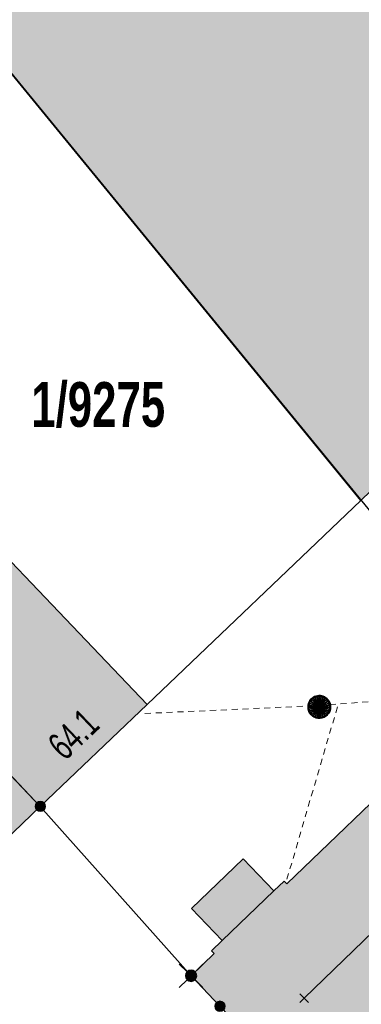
# Model space of a CAD drawing. Header units: metres. Extents: x 2695560 to 2696939, y 1260491 to 1262050.
# Tile 494 of 656: x 2695831 to 2695842, y 1261161 to 1261194. Entities that reach past the tile are written whole.
import ezdxf

# ---------------------------------------------------------------- set-up
doc = ezdxf.new("R2010")
doc.units = ezdxf.units.M
doc.linetypes.add('AUSGEZOGEN', pattern=[0])
doc.linetypes.add('VERDECKT2_S2', pattern=[0.36, 0.2, -0.16])
for name, color, linetype in [('XR$1$AV_Gebäudeflächen (BB)', 7, 'AUSGEZOGEN'), ('XR$1$AV_Grenzpunkte', 7, 'AUSGEZOGEN'), ('XR$1$AV_Grundstück-Nr.', 7, 'AUSGEZOGEN'), ('XR$1$AV_Haus-Nr.', 7, 'AUSGEZOGEN'), ('XR$1$AV_Linien (BB)', 7, 'AUSGEZOGEN'), ('XR$1$AV_Linien (EO)', 7, 'AUSGEZOGEN'), ('XR$1$AW_LK_Schachtdeckel', 24, 'AUSGEZOGEN'), ('XR$1$Liegenschaftsgrenzen', 7, 'AUSGEZOGEN'), ('XR$1$PFAV', 255, 'AUSGEZOGEN'), ('XR$1$PFAW', 255, 'AUSGEZOGEN')]:
    doc.layers.add(name, color=color, linetype=linetype)
for name, color, linetype, lineweight in [('XR$2$ABW-Linie-R-ungenau', 4, 'VERDECKT2_S2', 18), ('XR$2$ABW-Punkt', 6, 'AUSGEZOGEN', 18), ('XR$2$KOM-Linie-U-genau', 91, 'AUSGEZOGEN', 18), ('XR$2$KOM-Punkt-U', 91, 'AUSGEZOGEN', 18)]:
    doc.layers.add(name, color=color, linetype=linetype, lineweight=lineweight)
doc.styles.add('ARIAL', font='arial.ttf')

# ---------------------------------------------------------------- blocks, each defined once
blk = doc.blocks.new('COMPLEXOBJECT_36')
at = {"layer": 'XR$1$AV_Linien (BB)', "color": 7, "linetype": 'AUSGEZOGEN', "transparency": 33554687}
blk.add_lwpolyline([(5820.378, 11165.35), (5816.673, 11161.845), (5816.985, 11159.163), (5820.658, 11155.35), (5825.331, 11150.484), (5832.294, 11143.298), (5835.478, 11140.003)], dxfattribs=at)
blk.add_arc((5836.538, 11141.028), 1.474, 224.0446, 313.6947, dxfattribs=at)
blk = doc.blocks.new('COMPLEXOBJECT_706')
at = {"layer": 'XR$1$AV_Linien (BB)', "color": 7, "linetype": 'AUSGEZOGEN', "transparency": 33554687}
blk.add_lwpolyline([(5857.921, 11172.699), (5851.673, 11179.19), (5860.287, 11187.502), (5859.271, 11188.555), (5861.392, 11190.601), (5857.93, 11194.189), (5846.315, 11182.982), (5847.419, 11181.838), (5847.153, 11181.582), (5849.655, 11178.989), (5849.648, 11177.126), (5848, 11175.584), (5844.422, 11179.963), (5845.328, 11180.837), (5844.732, 11181.455), (5841.176, 11178.024)], dxfattribs=at)
blk = doc.blocks.new('BAV15')
at = {"layer": 'XR$1$PFAV', "transparency": 33554687}
blk.add_hatch(color=7, dxfattribs=at).paths.add_polyline_path([(0.5, 0), (0.49, 0.1), (0.46, 0.2), (0.41, 0.29), (0.34, 0.36), (0.26, 0.42), (0.17, 0.47), (0.08, 0.49), (-0.03, 0.5), (-0.13, 0.48), (-0.22, 0.45), (-0.31, 0.4), (-0.38, 0.33), (-0.44, 0.24), (-0.48, 0.15), (-0.5, 0.05), (-0.5, -0.05), (-0.48, -0.15), (-0.44, -0.24), (-0.38, -0.33), (-0.31, -0.4), (-0.22, -0.45), (-0.13, -0.48), (-0.03, -0.5), (0.08, -0.49), (0.17, -0.47), (0.26, -0.42), (0.34, -0.36), (0.41, -0.29), (0.46, -0.2), (0.49, -0.1)])
at = {"color": 7, "transparency": 33554687}
for start, end in [(90, 270), (270, 90)]:
    blk.add_arc((0, 0), 0.5, start, end, dxfattribs=at)
at = {"layer": 'XR$1$PFAV', "transparency": 33554687}
blk.add_circle((0, 0), 0.5, dxfattribs=at)
blk = doc.blocks.new('BWAV19')
at = {"layer": 'XR$1$PFAV', "transparency": 33554687}
blk.add_hatch(color=7, dxfattribs=at).paths.add_polyline_path([(0, 0.24), (-0.024, 0.239), (-0.048, 0.235), (-0.072, 0.229), (-0.095, 0.221), (-0.116, 0.21), (-0.137, 0.197), (-0.156, 0.182), (-0.174, 0.165), (-0.19, 0.147), (-0.204, 0.127), (-0.215, 0.106), (-0.225, 0.083), (-0.232, 0.06), (-0.237, 0.036), (-0.24, 0.012), (-0.24, -0.012), (-0.237, -0.036), (-0.232, -0.06), (-0.225, -0.083), (-0.215, -0.106), (-0.204, -0.127), (-0.19, -0.147), (-0.174, -0.165), (-0.156, -0.182), (-0.137, -0.197), (-0.116, -0.21), (-0.095, -0.221), (-0.072, -0.229), (-0.048, -0.235), (-0.024, -0.239), (0, -0.24), (0.024, -0.239), (0.048, -0.235), (0.072, -0.229), (0.095, -0.221), (0.116, -0.21), (0.137, -0.197), (0.156, -0.182), (0.174, -0.165), (0.19, -0.147), (0.204, -0.127), (0.215, -0.106), (0.225, -0.083), (0.232, -0.06), (0.237, -0.036), (0.24, -0.012), (0.24, 0.012), (0.237, 0.036), (0.232, 0.06), (0.225, 0.083), (0.215, 0.106), (0.204, 0.127), (0.19, 0.147), (0.174, 0.165), (0.156, 0.182), (0.137, 0.197), (0.116, 0.21), (0.095, 0.221), (0.072, 0.229), (0.048, 0.235), (0.024, 0.239)])
at = {"color": 7, "transparency": 33554687}
for p, q in [((-0.5, 0.5), (-0.17, 0.17)), ((0.17, 0.17), (0.5, 0.5)), ((-0.5, -0.5), (-0.17, -0.17)), ((0.17, -0.17), (0.5, -0.5))]:
    blk.add_line(p, q, dxfattribs=at)
for start, end in [(90, 270), (270, 90)]:
    blk.add_arc((0, 0), 0.24, start, end, dxfattribs=at)
blk = doc.blocks.new('BAW2082')
at = {"layer": 'XR$1$PFAW', "transparency": 33554687}
blk.add_hatch(color=7, dxfattribs=at).paths.add_polyline_path([(0.509, -0.003), (0.499, 0.098), (0.469, 0.194), (0.42, 0.283), (0.354, 0.359), (0.274, 0.421), (0.183, 0.466), (0.085, 0.491), (-0.016, 0.496), (-0.116, 0.481), (-0.211, 0.446), (-0.297, 0.392), (-0.37, 0.323), (-0.428, 0.24), (-0.468, 0.147), (-0.488, 0.047), (-0.488, -0.054), (-0.468, -0.153), (-0.428, -0.246), (-0.37, -0.329), (-0.297, -0.398), (-0.211, -0.452), (-0.116, -0.487), (-0.016, -0.502), (0.085, -0.497), (0.183, -0.472), (0.274, -0.427), (0.354, -0.366), (0.42, -0.289), (0.469, -0.2), (0.499, -0.104)])
at = {"transparency": 33554687}
for start, end in [(91.1948, 268.8052), (268.8052, 91.1948)]:
    blk.add_arc((0.01, 0), 0.5, start, end, dxfattribs=at)
at = {"layer": 'XR$1$PFAW', "transparency": 33554687}
blk.add_circle((0.009, -0.003), 0.5, dxfattribs=at)
blk = doc.blocks.new('KOM-UNBEKANNT-U')
at = {"layer": 'XR$2$KOM-Punkt-U', "linetype": 'AUSGEZOGEN', "lineweight": 20, "transparency": 33554687}
for p, q in [((0, 0, 2500), (-141, 141, 2500)), ((-141, -141, 2500), (0, 0, 2500)), ((0, 0, 2500), (141, 141, 2500)), ((141, -141, 2500), (0, 0, 2500))]:
    blk.add_line(p, q, dxfattribs=at)
blk = doc.blocks.new('ABW-KONTROLLSCHACHT')
at = {"layer": 'XR$2$ABW-Punkt', "linetype": 'AUSGEZOGEN', "lineweight": 25, "transparency": 33554687}
for points in [[(-68, 343, 2500), (0, 0, 2500), (-134, 323, 2500)], [(-68, 343), (0, 0), (-134, 323)], [(-68, 343, 2500), (-68, 343), (-134, 323), (-134, 323, 2500)], [(0, 350, 2500), (0, 0, 2500), (-68, 343, 2500)], [(0, 350), (0, 0), (-68, 343)], [(0, 350, 2500), (0, 350), (-68, 343), (-68, 343, 2500)], [(68, 343, 2500), (0, 0, 2500), (0, 350, 2500)], [(68, 343), (0, 0), (0, 350)], [(68, 343, 2500), (68, 343), (0, 350), (0, 350, 2500)], [(134, 323, 2500), (0, 0, 2500), (68, 343, 2500)], [(134, 323), (0, 0), (68, 343)], [(134, 323, 2500), (134, 323), (68, 343), (68, 343, 2500)], [(-343, 68, 2500), (0, 0, 2500), (-350, 0, 2500)], [(-343, 68), (0, 0), (-350, 0)], [(-343, 68, 2500), (-343, 68), (-350, 0), (-350, 0, 2500)], [(-350, 0, 2500), (0, 0, 2500), (-343, -68, 2500)], [(-350, 0), (0, 0), (-343, -68)], [(-323, 134, 2500), (0, 0, 2500), (-343, 68, 2500)], [(-323, 134), (0, 0), (-343, 68)], [(-323, 134, 2500), (-323, 134), (-343, 68), (-343, 68, 2500)], [(-343, -68, 2500), (0, 0, 2500), (-323, -134, 2500)], [(-343, -68), (0, 0), (-323, -134)], [(-291, 194, 2500), (0, 0, 2500), (-323, 134, 2500)], [(-291, 194), (0, 0), (-323, 134)], [(-291, 194, 2500), (-291, 194), (-323, 134), (-323, 134, 2500)], [(-323, -134, 2500), (0, 0, 2500), (-291, -194, 2500)], [(-323, -134), (0, 0), (-291, -194)], [(-247, 247, 2500), (0, 0, 2500), (-291, 194, 2500)], [(-247, 247), (0, 0), (-291, 194)], [(-247, 247, 2500), (-247, 247), (-291, 194), (-291, 194, 2500)], [(-291, -194, 2500), (0, 0, 2500), (-247, -247, 2500)], [(-291, -194), (0, 0), (-247, -247)], [(-194, 291, 2500), (0, 0, 2500), (-247, 247, 2500)], [(-194, 291), (0, 0), (-247, 247)], [(-194, 291, 2500), (-194, 291), (-247, 247), (-247, 247, 2500)], [(-247, -247, 2500), (0, 0, 2500), (-194, -291, 2500)], [(-247, -247), (0, 0), (-194, -291)], [(-134, 323, 2500), (0, 0, 2500), (-194, 291, 2500)], [(-134, 323), (0, 0), (-194, 291)], [(-134, 323, 2500), (-134, 323), (-194, 291), (-194, 291, 2500)], [(-194, -291, 2500), (0, 0, 2500), (-134, -323, 2500)], [(-194, -291), (0, 0), (-134, -323)], [(-134, -323, 2500), (0, 0, 2500), (-68, -343, 2500)], [(-134, -323), (0, 0), (-68, -343)], [(-68, -343, 2500), (0, 0, 2500), (0, -350, 2500)], [(-68, -343), (0, 0), (0, -350)], [(194, 291, 2500), (0, 0, 2500), (134, 323, 2500)], [(194, 291), (0, 0), (134, 323)], [(247, 247, 2500), (0, 0, 2500), (194, 291, 2500)], [(247, 247), (0, 0), (194, 291)], [(291, 194, 2500), (0, 0, 2500), (247, 247, 2500)], [(291, 194), (0, 0), (247, 247)], [(323, 134, 2500), (0, 0, 2500), (291, 194, 2500)], [(323, 134), (0, 0), (291, 194)], [(343, 68, 2500), (0, 0, 2500), (323, 134, 2500)], [(343, 68), (0, 0), (323, 134)], [(350, 0, 2500), (0, 0, 2500), (343, 68, 2500)], [(350, 0), (0, 0), (343, 68)], [(0, -350, 2500), (0, 0, 2500), (68, -343, 2500)], [(68, -343, 2500), (0, 0, 2500), (134, -323, 2500)], [(134, -323, 2500), (0, 0, 2500), (194, -291, 2500)], [(194, -291, 2500), (0, 0, 2500), (247, -247, 2500)], [(247, -247, 2500), (0, 0, 2500), (291, -194, 2500)], [(291, -194, 2500), (0, 0, 2500), (323, -134, 2500)], [(323, -134, 2500), (0, 0, 2500), (343, -68, 2500)], [(343, -68, 2500), (0, 0, 2500), (350, 0, 2500)], [(0, -350), (0, 0), (68, -343)], [(68, -343), (0, 0), (134, -323)], [(134, -323), (0, 0), (194, -291)], [(194, -291), (0, 0), (247, -247)], [(247, -247), (0, 0), (291, -194)], [(291, -194), (0, 0), (323, -134)], [(323, -134), (0, 0), (343, -68)], [(343, -68), (0, 0), (350, 0)], [(194, 291, 2500), (194, 291), (134, 323), (134, 323, 2500)], [(247, 247, 2500), (247, 247), (194, 291), (194, 291, 2500)], [(291, 194, 2500), (291, 194), (247, 247), (247, 247, 2500)], [(323, 134, 2500), (323, 134), (291, 194), (291, 194, 2500)], [(343, 68, 2500), (343, 68), (323, 134), (323, 134, 2500)], [(350, 0, 2500), (350, 0), (343, 68), (343, 68, 2500)], [(-350, 0, 2500), (-350, 0), (-343, -68), (-343, -68, 2500)], [(-343, -68, 2500), (-343, -68), (-323, -134), (-323, -134, 2500)], [(-323, -134, 2500), (-323, -134), (-291, -194), (-291, -194, 2500)], [(-291, -194, 2500), (-291, -194), (-247, -247), (-247, -247, 2500)], [(-247, -247, 2500), (-247, -247), (-194, -291), (-194, -291, 2500)], [(-194, -291, 2500), (-194, -291), (-134, -323), (-134, -323, 2500)], [(-134, -323, 2500), (-134, -323), (-68, -343), (-68, -343, 2500)], [(68, -343, 2500), (68, -343), (134, -323), (134, -323, 2500)], [(134, -323, 2500), (134, -323), (194, -291), (194, -291, 2500)], [(194, -291, 2500), (194, -291), (247, -247), (247, -247, 2500)], [(247, -247, 2500), (247, -247), (291, -194), (291, -194, 2500)], [(291, -194, 2500), (291, -194), (323, -134), (323, -134, 2500)], [(323, -134, 2500), (323, -134), (343, -68), (343, -68, 2500)], [(343, -68, 2500), (343, -68), (350, 0), (350, 0, 2500)], [(-68, -343, 2500), (-68, -343), (0, -350), (0, -350, 2500)], [(0, -350, 2500), (0, -350), (68, -343), (68, -343, 2500)]]:
    blk.add_3dface(points, dxfattribs=at)
blk = doc.blocks.new('ABW-DECKEL')
at = {"layer": 'XR$2$ABW-Punkt', "linetype": 'AUSGEZOGEN', "lineweight": 25, "transparency": 33554687}
for points in [[(-68, 343, 2500), (0, 0, 2500), (-134, 323, 2500)], [(-68, 343), (0, 0), (-134, 323)], [(-68, 343, 2500), (-68, 343), (-134, 323), (-134, 323, 2500)], [(0, 350, 2500), (0, 0, 2500), (-68, 343, 2500)], [(0, 350), (0, 0), (-68, 343)], [(0, 350, 2500), (0, 350), (-68, 343), (-68, 343, 2500)], [(68, 343, 2500), (0, 0, 2500), (0, 350, 2500)], [(68, 343), (0, 0), (0, 350)], [(68, 343, 2500), (68, 343), (0, 350), (0, 350, 2500)], [(134, 323, 2500), (0, 0, 2500), (68, 343, 2500)], [(134, 323), (0, 0), (68, 343)], [(134, 323, 2500), (134, 323), (68, 343), (68, 343, 2500)], [(-343, 68, 2500), (0, 0, 2500), (-350, 0, 2500)], [(-343, 68), (0, 0), (-350, 0)], [(-343, 68, 2500), (-343, 68), (-350, 0), (-350, 0, 2500)], [(-350, 0, 2500), (0, 0, 2500), (-343, -68, 2500)], [(-350, 0), (0, 0), (-343, -68)], [(-323, 134, 2500), (0, 0, 2500), (-343, 68, 2500)], [(-323, 134), (0, 0), (-343, 68)], [(-323, 134, 2500), (-323, 134), (-343, 68), (-343, 68, 2500)], [(-343, -68, 2500), (0, 0, 2500), (-323, -134, 2500)], [(-343, -68), (0, 0), (-323, -134)], [(-291, 194, 2500), (0, 0, 2500), (-323, 134, 2500)], [(-291, 194), (0, 0), (-323, 134)], [(-291, 194, 2500), (-291, 194), (-323, 134), (-323, 134, 2500)], [(-323, -134, 2500), (0, 0, 2500), (-291, -194, 2500)], [(-323, -134), (0, 0), (-291, -194)], [(-247, 247, 2500), (0, 0, 2500), (-291, 194, 2500)], [(-247, 247), (0, 0), (-291, 194)], [(-247, 247, 2500), (-247, 247), (-291, 194), (-291, 194, 2500)], [(-291, -194, 2500), (0, 0, 2500), (-247, -247, 2500)], [(-291, -194), (0, 0), (-247, -247)], [(-194, 291, 2500), (0, 0, 2500), (-247, 247, 2500)], [(-194, 291), (0, 0), (-247, 247)], [(-194, 291, 2500), (-194, 291), (-247, 247), (-247, 247, 2500)], [(-247, -247, 2500), (0, 0, 2500), (-194, -291, 2500)], [(-247, -247), (0, 0), (-194, -291)], [(-134, 323, 2500), (0, 0, 2500), (-194, 291, 2500)], [(-134, 323), (0, 0), (-194, 291)], [(-134, 323, 2500), (-134, 323), (-194, 291), (-194, 291, 2500)], [(-194, -291, 2500), (0, 0, 2500), (-134, -323, 2500)], [(-194, -291), (0, 0), (-134, -323)], [(-134, -323, 2500), (0, 0, 2500), (-68, -343, 2500)], [(-134, -323), (0, 0), (-68, -343)], [(-68, -343, 2500), (0, 0, 2500), (0, -350, 2500)], [(-68, -343), (0, 0), (0, -350)], [(194, 291, 2500), (0, 0, 2500), (134, 323, 2500)], [(194, 291), (0, 0), (134, 323)], [(247, 247, 2500), (0, 0, 2500), (194, 291, 2500)], [(247, 247), (0, 0), (194, 291)], [(291, 194, 2500), (0, 0, 2500), (247, 247, 2500)], [(291, 194), (0, 0), (247, 247)], [(323, 134, 2500), (0, 0, 2500), (291, 194, 2500)], [(323, 134), (0, 0), (291, 194)], [(343, 68, 2500), (0, 0, 2500), (323, 134, 2500)], [(343, 68), (0, 0), (323, 134)], [(350, 0, 2500), (0, 0, 2500), (343, 68, 2500)], [(350, 0), (0, 0), (343, 68)], [(0, -350, 2500), (0, 0, 2500), (68, -343, 2500)], [(68, -343, 2500), (0, 0, 2500), (134, -323, 2500)], [(134, -323, 2500), (0, 0, 2500), (194, -291, 2500)], [(194, -291, 2500), (0, 0, 2500), (247, -247, 2500)], [(247, -247, 2500), (0, 0, 2500), (291, -194, 2500)], [(291, -194, 2500), (0, 0, 2500), (323, -134, 2500)], [(323, -134, 2500), (0, 0, 2500), (343, -68, 2500)], [(343, -68, 2500), (0, 0, 2500), (350, 0, 2500)], [(0, -350), (0, 0), (68, -343)], [(68, -343), (0, 0), (134, -323)], [(134, -323), (0, 0), (194, -291)], [(194, -291), (0, 0), (247, -247)], [(247, -247), (0, 0), (291, -194)], [(291, -194), (0, 0), (323, -134)], [(323, -134), (0, 0), (343, -68)], [(343, -68), (0, 0), (350, 0)], [(194, 291, 2500), (194, 291), (134, 323), (134, 323, 2500)], [(247, 247, 2500), (247, 247), (194, 291), (194, 291, 2500)], [(291, 194, 2500), (291, 194), (247, 247), (247, 247, 2500)], [(323, 134, 2500), (323, 134), (291, 194), (291, 194, 2500)], [(343, 68, 2500), (343, 68), (323, 134), (323, 134, 2500)], [(350, 0, 2500), (350, 0), (343, 68), (343, 68, 2500)], [(-350, 0, 2500), (-350, 0), (-343, -68), (-343, -68, 2500)], [(-343, -68, 2500), (-343, -68), (-323, -134), (-323, -134, 2500)], [(-323, -134, 2500), (-323, -134), (-291, -194), (-291, -194, 2500)], [(-291, -194, 2500), (-291, -194), (-247, -247), (-247, -247, 2500)], [(-247, -247, 2500), (-247, -247), (-194, -291), (-194, -291, 2500)], [(-194, -291, 2500), (-194, -291), (-134, -323), (-134, -323, 2500)], [(-134, -323, 2500), (-134, -323), (-68, -343), (-68, -343, 2500)], [(68, -343, 2500), (68, -343), (134, -323), (134, -323, 2500)], [(134, -323, 2500), (134, -323), (194, -291), (194, -291, 2500)], [(194, -291, 2500), (194, -291), (247, -247), (247, -247, 2500)], [(247, -247, 2500), (247, -247), (291, -194), (291, -194, 2500)], [(291, -194, 2500), (291, -194), (323, -134), (323, -134, 2500)], [(323, -134, 2500), (323, -134), (343, -68), (343, -68, 2500)], [(343, -68, 2500), (343, -68), (350, 0), (350, 0, 2500)], [(-68, -343, 2500), (-68, -343), (0, -350), (0, -350, 2500)], [(0, -350, 2500), (0, -350), (68, -343), (68, -343, 2500)]]:
    blk.add_3dface(points, dxfattribs=at)

msp = doc.modelspace()

# ---------------------------------------------------------------- hatches: boundary and pattern name
at = {"layer": 'XR$1$AV_Gebäudeflächen (BB)', "true_color": 0xd2d2d2, "transparency": 33554687}
for points in [[(2695829.558, 1261193.201), (2695842.146, 1261177.834), (2695845.702, 1261181.265), (2695846.298, 1261180.647), (2695845.392, 1261179.773), (2695848.97, 1261175.394), (2695850.618, 1261176.936), (2695850.625, 1261178.799), (2695848.123, 1261181.392), (2695848.389, 1261181.648), (2695847.285, 1261182.792), (2695858.9, 1261193.999), (2695862.362, 1261190.411), (2695860.241, 1261188.365), (2695861.257, 1261187.312), (2695852.643, 1261179), (2695858.891, 1261172.509), (2695858.93, 1261172.471), (2695858.97, 1261172.434), (2695859.012, 1261172.4), (2695859.056, 1261172.368), (2695859.102, 1261172.339), (2695859.149, 1261172.311), (2695859.197, 1261172.286), (2695859.246, 1261172.264), (2695859.297, 1261172.244), (2695859.348, 1261172.227), (2695859.401, 1261172.212), (2695859.454, 1261172.2), (2695859.507, 1261172.19), (2695859.561, 1261172.184), (2695859.615, 1261172.18), (2695859.67, 1261172.179), (2695859.724, 1261172.18), (2695859.778, 1261172.185), (2695859.832, 1261172.192), (2695859.885, 1261172.202), (2695859.938, 1261172.214), (2695859.99, 1261172.229), (2695860.042, 1261172.247), (2695860.092, 1261172.267), (2695860.141, 1261172.29), (2695860.189, 1261172.316), (2695860.236, 1261172.343), (2695860.281, 1261172.374), (2695860.325, 1261172.406), (2695860.367, 1261172.44), (2695860.407, 1261172.477), (2695861.275, 1261173.305), (2695877.691, 1261188.983), (2695880.801, 1261191.953), (2695869.622, 1261203.818), (2695851.526, 1261221.731), (2695825.75, 1261197.85)], [(2695827.889, 1261171.484), (2695831.51, 1261167.68), (2695835.053, 1261171.06), (2695826.7, 1261179.82), (2695823.158, 1261176.477)], [(2695827.889, 1261171.484), (2695821.348, 1261165.16), (2695824.937, 1261161.367), (2695831.51, 1261167.68)], [(2695837.47, 1261161.05), (2695844.41, 1261153.86), (2695847.65, 1261156.985), (2695847.916, 1261156.709), (2695848.096, 1261156.883), (2695849.848, 1261155.067), (2695853.406, 1261158.475), (2695851.696, 1261160.266), (2695851.87, 1261160.448), (2695848.084, 1261164.378), (2695848.258, 1261164.56), (2695843.858, 1261169.11), (2695839.685, 1261165.106), (2695839.595, 1261165.2), (2695839.257, 1261164.876), (2695838.239, 1261165.936), (2695836.521, 1261164.288), (2695837.538, 1261163.227), (2695837.188, 1261162.886), (2695837.276, 1261162.795), (2695836.51, 1261162.06)]]:
    msp.add_hatch(color=254, dxfattribs=at).paths.add_polyline_path(points)

# ---------------------------------------------------------------- linework, layer by layer
at = {"layer": 'XR$1$AV_Linien (BB)', "color": 7, "linetype": 'AUSGEZOGEN', "transparency": 33554687}
for p, q in [((2695842.146, 1261177.834), (2695829.558, 1261193.201)), ((2695842.146, 1261177.834), (2695835.053, 1261171.06)), ((2695827.889, 1261171.484), (2695831.51, 1261167.68)), ((2695835.053, 1261171.06), (2695831.51, 1261167.68)), ((2695831.51, 1261167.68), (2695836.51, 1261162.06)), ((2695837.47, 1261161.05), (2695836.51, 1261162.06))]:
    msp.add_line(p, q, dxfattribs=at)
for points in [[(2695823.158, 1261176.477), (2695826.7, 1261179.82), (2695835.053, 1261171.06)], [(2695836.51, 1261162.06), (2695837.276, 1261162.795), (2695837.188, 1261162.886), (2695837.538, 1261163.227), (2695836.521, 1261164.288), (2695838.239, 1261165.936), (2695839.257, 1261164.876), (2695839.595, 1261165.2), (2695839.685, 1261165.106), (2695843.858, 1261169.11), (2695848.258, 1261164.56), (2695848.084, 1261164.378), (2695851.87, 1261160.448), (2695851.696, 1261160.266), (2695853.406, 1261158.475)], [(2695831.51, 1261167.68), (2695824.937, 1261161.367), (2695821.348, 1261165.16)]]:
    msp.add_lwpolyline(points, dxfattribs=at)
at = {"layer": 'XR$1$AV_Linien (EO)', "color": 7, "linetype": 'AUSGEZOGEN', "transparency": 33554687}
msp.add_line((2695837.538, 1261163.227), (2695839.257, 1261164.876), dxfattribs=at)
at = {"layer": 'XR$1$Liegenschaftsgrenzen', "color": 7, "linetype": 'AUSGEZOGEN', "transparency": 33554687}
for points in [[(2695848.61, 1261149.46), (2695844.41, 1261153.86), (2695837.47, 1261161.05), (2695836.51, 1261162.06), (2695831.51, 1261167.68), (2695827.889, 1261171.484), (2695823.158, 1261176.477), (2695826.7, 1261179.82), (2695822.101, 1261186.061), (2695829.56, 1261193.203)], [(2695829.56, 1261193.203), (2695843.23, 1261176.53), (2695857.41, 1261159.21)]]:
    msp.add_lwpolyline(points, dxfattribs=at)
at = {"layer": 'XR$2$ABW-Linie-R-ungenau', "linetype": 'VERDECKT2_S2', "transparency": 33554687}
for p, q in [((2695841.111, 1261171.06), (2695844.314, 1261171.284)), ((2695834.981, 1261170.763), (2695840.465, 1261171.015)), ((2695839.691, 1261165.261), (2695841.392, 1261171.07))]:
    msp.add_line(p, q, dxfattribs=at)
at = {"layer": 'XR$2$KOM-Linie-U-genau', "linetype": 'AUSGEZOGEN', "transparency": 33554687}
msp.add_line((2695843.138, 1261164.1), (2695840.263, 1261161.319), dxfattribs=at)

# ---------------------------------------------------------------- block references
at = {"layer": 'XR$1$AV_Grenzpunkte', "color": 7, "linetype": 'AUSGEZOGEN', "lineweight": -3, "transparency": 33554687}
for name, p, xscale, yscale in [('BAV15', (2695831.51, 1261167.68), 0.3249999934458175, 0.3249999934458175), ('BWAV19', (2695836.51, 1261162.06), 0.7800000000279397, 0.7800000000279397), ('BAV15', (2695837.47, 1261161.05), 0.3249999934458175, 0.3249999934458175)]:
    msp.add_blockref(name, p, dxfattribs=dict(at, xscale=xscale, yscale=yscale))
at = {"layer": 'XR$1$AV_Linien (BB)', "color": 7, "linetype": 'AUSGEZOGEN', "lineweight": -3, "transparency": 33554687}
for name in ['COMPLEXOBJECT_706', 'COMPLEXOBJECT_36']:
    msp.add_blockref(name, (2690000.97, 1249999.81), dxfattribs=at)
at = {"layer": 'XR$1$AW_LK_Schachtdeckel', "color": 24, "linetype": 'AUSGEZOGEN', "lineweight": -3, "transparency": 33554687, "xscale": 0.7499999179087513, "yscale": 0.7499999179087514, "rotation": 38.88023738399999}
msp.add_blockref('BAW2082', (2695840.759, 1261170.977), dxfattribs=at)
at = {"layer": 'XR$2$ABW-Punkt', "color": 6, "linetype": 'AUSGEZOGEN', "lineweight": 18, "transparency": 33554687, "xscale": 0.001, "yscale": 0.001, "zscale": 0.001, "rotation": 360}
for name in ['ABW-KONTROLLSCHACHT', 'ABW-DECKEL']:
    msp.add_blockref(name, (2695840.761, 1261170.976), dxfattribs=at)
at = {"layer": 'XR$2$KOM-Punkt-U', "color": 91, "linetype": 'AUSGEZOGEN', "lineweight": 18, "transparency": 33554687, "xscale": 0.001, "yscale": 0.001, "zscale": 0.001}
msp.add_blockref('KOM-UNBEKANNT-U', (2695840.263, 1261161.319), dxfattribs=at)

# ---------------------------------------------------------------- texts
at = {"layer": 'XR$1$AV_Grundstück-Nr.', "color": 7, "transparency": 33554687, "insert": (2695833.431, 1261180.995), "char_height": 1.48491, "width": 4.98214, "attachment_point": 5, "style": 'ARIAL'}
msp.add_mtext('\\A1;{\\fArial|i0|b1;\\H1.484908;\\W0.700000;\\C7;1/9275}\\P', dxfattribs=at)
at = {"layer": 'XR$1$AV_Haus-Nr.', "color": 7, "transparency": 33554687, "insert": (2695832.936, 1261169.732), "char_height": 0.92968, "width": 2.03566, "attachment_point": 8, "rotation": 43.6509, "style": 'ARIAL'}
msp.add_mtext('\\W0.66;64.1', dxfattribs=at)

doc.saveas('drawing.dxf')
